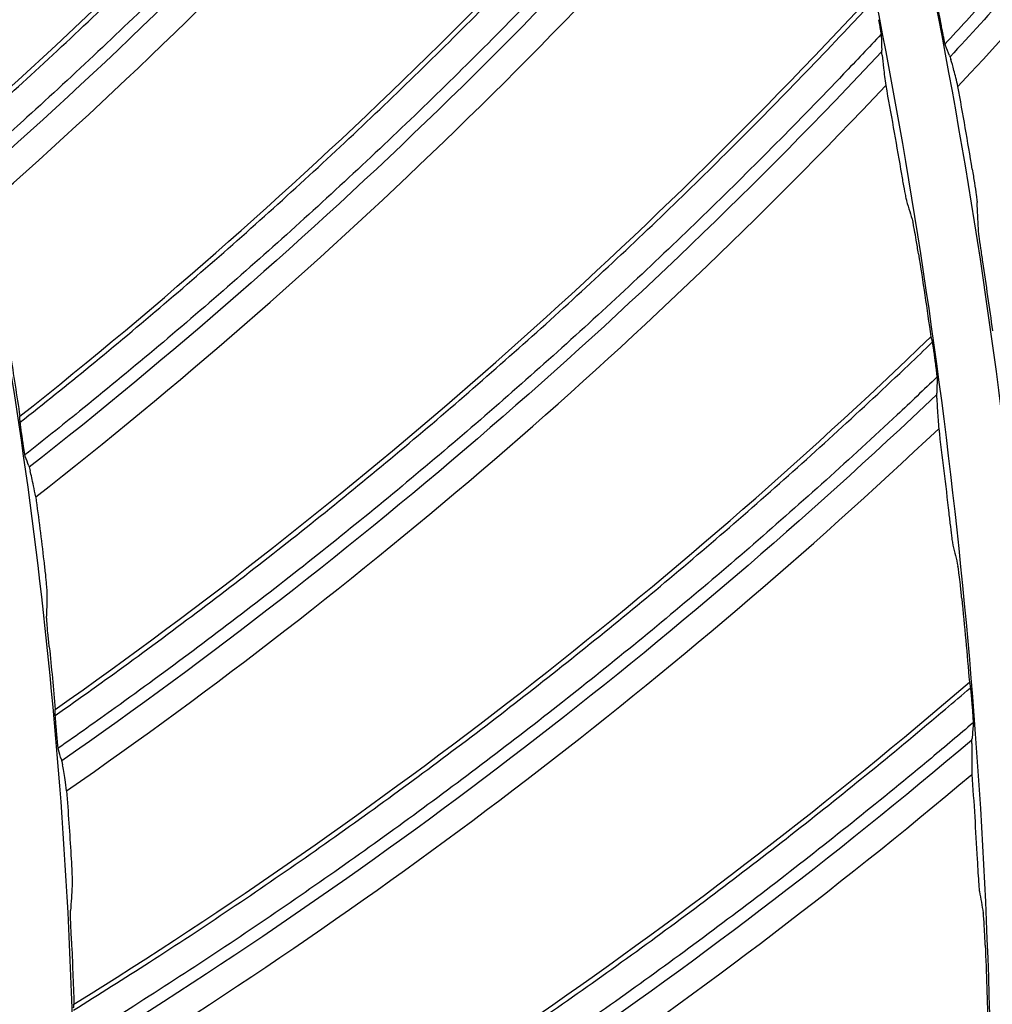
# Model space of a CAD drawing. Header units: centimetres. Extents: x 8435 to 34224, y 15581 to 23928.
# Tile 989 of 1056: x 14730.03 to 14733.53, y 23888.98 to 23892.53. Entities that reach past the tile are written whole.
import ezdxf

# ---------------------------------------------------------------- set-up
doc = ezdxf.new("R2010")
doc.units = ezdxf.units.CM
doc.header["$LTSCALE"] = 0.2
doc.layers.add('1', color=7, linetype='Continuous', true_color=0xffffff)

# ---------------------------------------------------------------- blocks, each defined once
blk = doc.blocks.new('A$C992146fe')
at = {"layer": '1', "color": 0, "linetype": 'Continuous', "extrusion": (0, 0, -1)}
for radius in [59.1458, 58.1597, 57.6055, 57.6]:
    blk.add_circle((-566.6772, 326.3007), radius, dxfattribs=at)
at = {"layer": '1', "color": 0, "linetype": 'Continuous'}
for points, knots in [([(624.8573, 326.3007), (624.8573, 328.2226), (624.7623, 330.1384), (624.3833, 333.9576), (624.0984, 335.86), (622.9768, 341.462), (621.8732, 345.0871), (619.6853, 350.3608), (618.8617, 352.0999), (617.0533, 355.4751), (616.0725, 357.1061), (612.9067, 361.834), (610.5003, 364.7677), (606.4335, 368.8303), (605.0083, 370.1191), (602.0652, 372.5299), (600.5411, 373.658), (597.3891, 375.7616), (595.7612, 376.7371), (592.3997, 378.5328), (590.6562, 379.3567), (585.3571, 381.5471), (581.7278, 382.6437), (574.2793, 384.1242), (570.4232, 384.5029), (562.822, 384.4984), (559.0501, 384.1274), (553.4356, 383.011), (551.5637, 382.5418), (547.9118, 381.4322), (546.1239, 380.7911), (540.8718, 378.6143), (537.5122, 376.8234), (531.1266, 372.556), (528.1941, 370.1435), (524.1719, 366.1231), (522.8943, 364.7154), (520.4685, 361.7617), (519.3197, 360.2126), (516.1441, 355.4585), (514.3577, 352.1165), (512.1711, 346.846), (511.5226, 345.0378), (510.4094, 341.3701), (509.9473, 339.5226), (508.8363, 333.9403), (508.4597, 330.1659), (508.4561, 324.4231), (508.5503, 322.5006), (508.9228, 318.7122), (509.2008, 316.836), (509.938, 313.1191), (510.3972, 311.2784), (511.4995, 307.6329), (512.147, 305.8184), (514.341, 300.5153), (516.1291, 297.1709), (519.2875, 292.4341), (520.4203, 290.9021), (522.851, 287.9349), (524.1388, 286.5133), (528.1699, 282.4781), (531.0966, 280.0706), (535.8489, 276.8869), (537.5028, 275.8933), (540.8703, 274.0903), (542.5879, 273.2771), (547.8393, 271.0966), (551.4716, 269.9854), (559.0086, 268.4776), (562.7904, 268.1057), (568.4763, 268.0982), (570.3742, 268.1881), (574.1753, 268.5567), (576.0844, 268.8376), (581.6968, 269.9482), (585.3246, 271.0446), (590.597, 273.2182), (592.3315, 274.0345), (595.7176, 275.8386), (597.353, 276.8171), (602.0911, 279.9747), (605.0279, 282.3738), (609.0922, 286.4236), (610.3883, 287.8498), (612.8086, 290.7912), (613.9407, 292.3137), (616.0511, 295.461), (617.0294, 297.0857), (618.8303, 300.4388), (619.6562, 302.1755), (621.8643, 307.4828), (622.9735, 311.1247), (624.0986, 316.7412), (624.3836, 318.6457), (624.7623, 322.4634), (624.8573, 324.3787), (624.8573, 326.3007)], [0, 0, 0, 0, 0.015625, 0.015625, 0.03125, 0.03125, 0.0625, 0.0625, 0.078125, 0.078125, 0.09375, 0.09375, 0.125, 0.125, 0.140625, 0.140625, 0.15625, 0.15625, 0.171875, 0.171875, 0.1875, 0.1875, 0.21875, 0.21875, 0.25, 0.25, 0.28125, 0.28125, 0.296875, 0.296875, 0.3125, 0.3125, 0.34375, 0.34375, 0.375, 0.375, 0.390625, 0.390625, 0.40625, 0.40625, 0.4375, 0.4375, 0.453125, 0.453125, 0.46875, 0.46875, 0.5, 0.5, 0.515625, 0.515625, 0.53125, 0.53125, 0.546875, 0.546875, 0.5625, 0.5625, 0.59375, 0.59375, 0.609375, 0.609375, 0.625, 0.625, 0.65625, 0.65625, 0.671875, 0.671875, 0.6875, 0.6875, 0.71875, 0.71875, 0.75, 0.75, 0.765625, 0.765625, 0.78125, 0.78125, 0.8125, 0.8125, 0.828125, 0.828125, 0.84375, 0.84375, 0.875, 0.875, 0.890625, 0.890625, 0.90625, 0.90625, 0.921875, 0.921875, 0.9375, 0.9375, 0.96875, 0.96875, 0.984375, 0.984375, 1, 1, 1, 1]), ([(624.4573, 326.3007), (624.4573, 324.3919), (624.363, 322.4897), (623.9868, 318.6983), (623.7038, 316.8069), (622.5864, 311.2289), (621.4849, 307.6121), (619.292, 302.3413), (618.4717, 300.6165), (616.6832, 297.2866), (615.7116, 295.673), (613.6157, 292.5473), (612.4914, 291.0352), (610.0877, 288.1141), (608.8005, 286.6977), (604.7642, 282.6757), (601.8477, 280.2931), (597.1419, 277.1572), (595.5179, 276.1854), (592.1551, 274.3937), (590.4325, 273.5831), (585.1962, 271.4244), (581.5934, 270.3355), (576.0196, 269.2325), (574.1236, 268.9536), (570.3487, 268.5875), (568.4638, 268.4982), (562.8168, 268.5056), (559.0614, 268.8749), (551.5757, 270.3725), (547.9688, 271.4759), (542.7532, 273.6416), (541.0475, 274.4492), (537.7032, 276.2397), (536.0606, 277.2265), (531.3411, 280.3883), (528.4344, 282.7792), (524.431, 286.7868), (523.1521, 288.1986), (520.7381, 291.1454), (519.6131, 292.6668), (516.4762, 297.3712), (514.7006, 300.6926), (512.5216, 305.9592), (511.8786, 307.7612), (510.7839, 311.3815), (510.3279, 313.2096), (509.5957, 316.9011), (509.3195, 318.7644), (508.9497, 322.5267), (508.8561, 324.436), (508.8597, 330.1393), (509.2336, 333.8877), (510.3371, 339.4318), (510.796, 341.2666), (511.9015, 344.909), (512.5456, 346.7048), (514.7171, 351.9391), (516.4913, 355.2582), (519.645, 359.9795), (520.786, 361.5181), (523.1951, 364.4514), (524.4639, 365.8494), (528.4586, 369.8423), (531.3706, 372.2379), (537.7127, 376.4763), (541.0489, 378.2547), (546.265, 380.4166), (548.0407, 381.0533), (551.6674, 382.1552), (553.5265, 382.6213), (559.1024, 383.73), (562.8485, 384.0984), (570.3972, 384.1029), (574.2271, 383.7268), (581.6241, 382.2565), (585.2287, 381.1674), (590.4913, 378.9921), (592.2229, 378.1738), (595.5611, 376.3905), (597.1779, 375.4217), (600.3082, 373.3325), (601.8218, 372.2121), (604.7447, 369.818), (606.1601, 368.538), (610.199, 364.5033), (612.5888, 361.5899), (615.7329, 356.8943), (616.707, 355.2745), (618.5029, 351.9226), (619.3209, 350.1954), (621.4937, 344.958), (622.5897, 341.3578), (623.7037, 335.7943), (623.9866, 333.9049), (624.363, 330.112), (624.4573, 328.2094), (624.4573, 326.3007)], [0, 0, 0, 0, 0.015625, 0.015625, 0.03125, 0.03125, 0.0625, 0.0625, 0.078125, 0.078125, 0.09375, 0.09375, 0.109375, 0.109375, 0.125, 0.125, 0.15625, 0.15625, 0.171875, 0.171875, 0.1875, 0.1875, 0.21875, 0.21875, 0.234375, 0.234375, 0.25, 0.25, 0.28125, 0.28125, 0.3125, 0.3125, 0.328125, 0.328125, 0.34375, 0.34375, 0.375, 0.375, 0.390625, 0.390625, 0.40625, 0.40625, 0.4375, 0.4375, 0.453125, 0.453125, 0.46875, 0.46875, 0.484375, 0.484375, 0.5, 0.5, 0.53125, 0.53125, 0.546875, 0.546875, 0.5625, 0.5625, 0.59375, 0.59375, 0.609375, 0.609375, 0.625, 0.625, 0.65625, 0.65625, 0.6875, 0.6875, 0.703125, 0.703125, 0.71875, 0.71875, 0.75, 0.75, 0.78125, 0.78125, 0.8125, 0.8125, 0.828125, 0.828125, 0.84375, 0.84375, 0.859375, 0.859375, 0.875, 0.875, 0.90625, 0.90625, 0.921875, 0.921875, 0.9375, 0.9375, 0.96875, 0.96875, 0.984375, 0.984375, 1, 1, 1, 1]), ([(617.8573, 326.3007), (617.8573, 329.683), (617.5254, 333.0093), (616.55, 337.9168), (616.1448, 339.5391), (615.1701, 342.7557), (614.5981, 344.3543), (612.6707, 349.0047), (611.098, 351.9455), (608.3114, 356.1196), (607.3071, 357.4757), (605.1657, 360.0852), (604.0389, 361.327), (600.4959, 364.8693), (597.9183, 366.9888), (593.7207, 369.796), (592.2664, 370.6676), (589.3104, 372.2472), (587.8011, 372.9607), (584.7207, 374.2374), (583.1496, 374.8006), (579.9448, 375.7748), (578.3023, 376.1873), (573.3455, 377.1736), (570.0234, 377.4989), (565.015, 377.5015), (563.3412, 377.421), (559.9847, 377.092), (558.3123, 376.8437), (553.3874, 375.8643), (550.1958, 374.8981), (545.5467, 372.9761), (544.0122, 372.2514), (541.0455, 370.6663), (539.6108, 369.806), (535.4491, 367.0268), (532.8626, 364.9112), (528.0814, 360.135), (525.9577, 357.5434), (523.1758, 353.3854), (522.3151, 351.9527), (520.7295, 348.9919), (520.0026, 347.4572), (518.0737, 342.8037), (517.1051, 339.6123), (515.7944, 333.0531), (515.4585, 329.6601), (515.4561, 322.9774), (515.7789, 319.6567), (516.7588, 314.7071), (517.1703, 313.0608), (518.1427, 309.8512), (518.7049, 308.2788), (519.979, 305.1972), (520.6909, 303.688), (522.266, 300.7339), (523.1337, 299.2825), (525.9415, 295.0751), (528.0603, 292.4946), (531.5973, 288.9506), (532.8367, 287.8241), (535.4394, 285.6839), (536.799, 284.6747), (540.9749, 281.8813), (543.9143, 280.3068), (548.557, 278.3775), (550.1529, 277.8045), (553.3736, 276.8252), (554.997, 276.4182), (559.9056, 275.4382), (563.2291, 275.1041), (569.9809, 275.0972), (573.3225, 275.4269), (578.2298, 276.3978), (579.851, 276.8013), (583.064, 277.7715), (584.6633, 278.3418), (589.322, 280.2676), (592.2645, 281.8385), (597.8286, 285.5457), (600.4667, 287.7061), (605.1978, 292.4296), (607.3181, 295.0047), (610.125, 299.193), (610.9993, 300.6484), (612.5837, 303.6066), (613.299, 305.1163), (615.2182, 309.7357), (616.2002, 312.9457), (617.5253, 319.5706), (617.8573, 322.9183), (617.8573, 326.3007)], [0, 0, 0, 0, 0.03125, 0.03125, 0.046875, 0.046875, 0.0625, 0.0625, 0.09375, 0.09375, 0.109375, 0.109375, 0.125, 0.125, 0.15625, 0.15625, 0.171875, 0.171875, 0.1875, 0.1875, 0.203125, 0.203125, 0.21875, 0.21875, 0.25, 0.25, 0.265625, 0.265625, 0.28125, 0.28125, 0.3125, 0.3125, 0.328125, 0.328125, 0.34375, 0.34375, 0.375, 0.375, 0.40625, 0.40625, 0.421875, 0.421875, 0.4375, 0.4375, 0.46875, 0.46875, 0.5, 0.5, 0.53125, 0.53125, 0.546875, 0.546875, 0.5625, 0.5625, 0.578125, 0.578125, 0.59375, 0.59375, 0.625, 0.625, 0.640625, 0.640625, 0.65625, 0.65625, 0.6875, 0.6875, 0.703125, 0.703125, 0.71875, 0.71875, 0.75, 0.75, 0.78125, 0.78125, 0.796875, 0.796875, 0.8125, 0.8125, 0.84375, 0.84375, 0.875, 0.875, 0.90625, 0.90625, 0.921875, 0.921875, 0.9375, 0.9375, 0.96875, 0.96875, 1, 1, 1, 1]), ([(617.4573, 326.3007), (617.4573, 322.9444), (617.128, 319.6233), (615.8131, 313.0499), (614.8389, 309.8652), (612.9346, 305.2818), (612.2249, 303.7838), (610.6529, 300.8489), (609.7854, 299.4048), (607.0005, 295.2492), (604.8965, 292.6941), (600.2027, 288.0078), (597.5849, 285.864), (592.0646, 282.1859), (589.1449, 280.6272), (584.5227, 278.7165), (582.9358, 278.1506), (579.748, 277.1881), (578.1394, 276.7876), (573.2704, 275.8244), (569.9551, 275.4973), (563.2558, 275.5041), (559.9586, 275.8355), (555.0881, 276.8079), (553.4773, 277.2118), (550.2819, 278.1833), (548.6984, 278.7519), (544.092, 280.6662), (541.1756, 282.2284), (537.0322, 284.9999), (535.6832, 286.0013), (533.1009, 288.1247), (531.8713, 289.2424), (528.3617, 292.7588), (526.2596, 295.319), (523.4737, 299.4936), (522.6128, 300.9337), (521.05, 303.8647), (520.3437, 305.362), (519.0795, 308.4196), (518.5217, 309.9798), (517.557, 313.1642), (517.1486, 314.7977), (516.1764, 319.7086), (515.8561, 323.0035), (515.8585, 329.6337), (516.1918, 333.0005), (517.4921, 339.5081), (518.4533, 342.6748), (520.3671, 347.2918), (521.0883, 348.8147), (522.6614, 351.7522), (523.5155, 353.1737), (526.2758, 357.2994), (528.3826, 359.8705), (533.1268, 364.6097), (535.6927, 366.7085), (539.8222, 369.4661), (541.2457, 370.3197), (544.189, 371.8923), (545.7117, 372.6114), (550.3244, 374.5184), (553.4911, 375.4771), (558.3775, 376.4489), (560.0368, 376.6952), (563.367, 377.0216), (565.0278, 377.1015), (569.9973, 377.0989), (573.2933, 376.7762), (578.2113, 375.7975), (579.841, 375.3882), (583.0207, 374.4217), (584.5796, 373.8629), (587.636, 372.5961), (589.1335, 371.8882), (592.0663, 370.321), (593.5093, 369.4562), (597.674, 366.6709), (600.2315, 364.5681), (603.7469, 361.0533), (604.8648, 359.8212), (606.9895, 357.2322), (607.986, 355.8867), (610.7509, 351.7451), (612.3112, 348.8272), (614.2236, 344.2133), (614.7912, 342.627), (615.7581, 339.4357), (616.1602, 337.8261), (617.128, 332.9567), (617.4573, 329.6569), (617.4573, 326.3007)], [0, 0, 0, 0, 0.03125, 0.03125, 0.0625, 0.0625, 0.078125, 0.078125, 0.09375, 0.09375, 0.125, 0.125, 0.15625, 0.15625, 0.1875, 0.1875, 0.203125, 0.203125, 0.21875, 0.21875, 0.25, 0.25, 0.28125, 0.28125, 0.296875, 0.296875, 0.3125, 0.3125, 0.34375, 0.34375, 0.359375, 0.359375, 0.375, 0.375, 0.40625, 0.40625, 0.421875, 0.421875, 0.4375, 0.4375, 0.453125, 0.453125, 0.46875, 0.46875, 0.5, 0.5, 0.53125, 0.53125, 0.5625, 0.5625, 0.578125, 0.578125, 0.59375, 0.59375, 0.625, 0.625, 0.65625, 0.65625, 0.671875, 0.671875, 0.6875, 0.6875, 0.71875, 0.71875, 0.734375, 0.734375, 0.75, 0.75, 0.78125, 0.78125, 0.796875, 0.796875, 0.8125, 0.8125, 0.828125, 0.828125, 0.84375, 0.84375, 0.875, 0.875, 0.890625, 0.890625, 0.90625, 0.90625, 0.9375, 0.9375, 0.953125, 0.953125, 0.96875, 0.96875, 1, 1, 1, 1]), ([(610.8773, 326.3007), (610.8773, 323.3789), (610.5906, 320.5049), (609.747, 316.2625), (609.3965, 314.8598), (608.5531, 312.0783), (608.0588, 310.6988), (606.3942, 306.6848), (605.0348, 304.1432), (602.6223, 300.532), (601.7506, 299.3557), (599.9044, 297.1082), (598.9321, 296.038), (595.8733, 292.9818), (593.645, 291.1501), (590.0095, 288.7213), (588.7582, 287.9719), (586.2084, 286.6106), (584.9053, 285.9957), (582.2441, 284.8937), (580.8858, 284.4073), (578.1127, 283.5656), (576.6903, 283.2094), (572.4182, 282.3615), (569.5506, 282.0811), (563.7768, 282.0802), (560.8459, 282.3692), (555.1821, 283.498), (552.4248, 284.3332), (548.4024, 285.9984), (547.0765, 286.6252), (544.5202, 287.9926), (543.2832, 288.7356), (539.6912, 291.1363), (537.4485, 292.9726), (533.3245, 297.0973), (531.4967, 299.3294), (529.0942, 302.9234), (528.3503, 304.1626), (526.9792, 306.7258), (526.3532, 308.0501), (524.6922, 312.0625), (523.8562, 314.8185), (523.0079, 319.0734), (522.7922, 320.5194), (522.507, 323.416), (522.4372, 324.8608), (522.4374, 329.1854), (522.7168, 332.0551), (523.5672, 336.3393), (523.922, 337.7564), (524.7615, 340.5233), (525.2475, 341.8799), (526.3487, 344.5408), (526.9644, 345.8448), (528.3278, 348.3995), (529.0805, 349.6567), (531.5015, 353.2806), (533.3301, 355.5074), (537.4081, 359.5906), (539.6832, 361.4596), (544.4862, 364.6698), (547.0252, 366.0297), (551.0426, 367.6974), (552.423, 368.1927), (555.1985, 369.0354), (556.5988, 369.3856), (560.8358, 370.2303), (563.713, 370.519), (569.5506, 370.5223), (572.4222, 370.2379), (576.6615, 369.3982), (578.0631, 369.049), (580.843, 368.2087), (582.2233, 367.7157), (586.2382, 366.0547), (588.7786, 364.6987), (592.3864, 362.2939), (593.56, 361.4264), (595.813, 359.5801), (596.8852, 358.608), (599.9456, 355.5515), (601.7779, 353.3267), (604.2063, 349.7016), (604.9595, 348.4476), (606.3249, 345.8973), (606.9414, 344.5946), (608.046, 341.9357), (608.5336, 340.5792), (609.3774, 337.8114), (609.7347, 336.3935), (610.5907, 332.1096), (610.8773, 329.2224), (610.8773, 326.3007)], [0, 0, 0, 0, 0.03125, 0.03125, 0.046875, 0.046875, 0.0625, 0.0625, 0.09375, 0.09375, 0.109375, 0.109375, 0.125, 0.125, 0.15625, 0.15625, 0.171875, 0.171875, 0.1875, 0.1875, 0.203125, 0.203125, 0.21875, 0.21875, 0.25, 0.25, 0.28125, 0.28125, 0.3125, 0.3125, 0.328125, 0.328125, 0.34375, 0.34375, 0.375, 0.375, 0.40625, 0.40625, 0.421875, 0.421875, 0.4375, 0.4375, 0.46875, 0.46875, 0.484375, 0.484375, 0.5, 0.5, 0.53125, 0.53125, 0.546875, 0.546875, 0.5625, 0.5625, 0.578125, 0.578125, 0.59375, 0.59375, 0.625, 0.625, 0.65625, 0.65625, 0.6875, 0.6875, 0.703125, 0.703125, 0.71875, 0.71875, 0.75, 0.75, 0.78125, 0.78125, 0.796875, 0.796875, 0.8125, 0.8125, 0.84375, 0.84375, 0.859375, 0.859375, 0.875, 0.875, 0.90625, 0.90625, 0.921875, 0.921875, 0.9375, 0.9375, 0.953125, 0.953125, 0.96875, 0.96875, 1, 1, 1, 1]), ([(610.4573, 326.3007), (610.4573, 329.1944), (610.1734, 332.0395), (609.339, 336.238), (608.9923, 337.6258), (608.1585, 340.3773), (607.6692, 341.745), (606.0203, 345.7232), (604.6749, 348.239), (601.4965, 353.0001), (599.6464, 355.2545), (595.6052, 359.2949), (593.4001, 361.1081), (589.8092, 363.5095), (588.565, 364.2552), (586.0364, 365.6065), (584.7452, 366.2168), (582.11, 367.3091), (580.7659, 367.7909), (578.0244, 368.6242), (576.6192, 368.9771), (572.3789, 369.8209), (569.5371, 370.0991), (565.2523, 370.1014), (563.8204, 370.0325), (560.9491, 369.7511), (559.5184, 369.5387), (555.3053, 368.7008), (552.575, 367.8742), (548.5979, 366.23), (547.2851, 365.61), (544.7473, 364.2541), (543.52, 363.5181), (539.9595, 361.1405), (537.7471, 359.3309), (533.6567, 355.2447), (531.8402, 353.028), (529.4602, 349.4707), (528.7239, 348.2451), (527.3675, 345.7124), (526.7456, 344.3994), (525.0955, 340.4185), (524.2669, 337.6882), (523.1457, 332.0773), (522.8583, 329.1744), (522.8563, 323.4578), (523.1324, 320.617), (523.9707, 316.3827), (524.3228, 314.9743), (525.1545, 312.2288), (525.6355, 310.8835), (526.7255, 308.2472), (527.3345, 306.9562), (528.6819, 304.4291), (529.4242, 303.1875), (531.8262, 299.5881), (533.6386, 297.3807), (536.6646, 294.3488), (537.7248, 293.3852), (539.9513, 291.5543), (541.1144, 290.6909), (544.6868, 288.3013), (547.2014, 286.9544), (551.1731, 285.3039), (552.5384, 284.8137), (555.2934, 283.976), (556.6822, 283.6278), (560.8816, 282.7894), (563.7245, 282.5036), (569.5007, 282.4977), (572.3591, 282.7798), (576.5572, 283.6103), (577.9442, 283.9556), (580.6927, 284.7855), (582.0609, 285.2734), (586.0462, 286.9208), (588.5636, 288.2647), (593.3232, 291.436), (595.5803, 293.2844), (599.6273, 297.3249), (601.4414, 299.528), (603.8425, 303.1109), (604.5906, 304.356), (605.9459, 306.8865), (606.5578, 308.1781), (608.1997, 312.1299), (609.0397, 314.8758), (610.1733, 320.5435), (610.4573, 323.4069), (610.4573, 326.3007)], [0, 0, 0, 0, 0.03125, 0.03125, 0.046875, 0.046875, 0.0625, 0.0625, 0.09375, 0.09375, 0.125, 0.125, 0.15625, 0.15625, 0.171875, 0.171875, 0.1875, 0.1875, 0.203125, 0.203125, 0.21875, 0.21875, 0.25, 0.25, 0.265625, 0.265625, 0.28125, 0.28125, 0.3125, 0.3125, 0.328125, 0.328125, 0.34375, 0.34375, 0.375, 0.375, 0.40625, 0.40625, 0.421875, 0.421875, 0.4375, 0.4375, 0.46875, 0.46875, 0.5, 0.5, 0.53125, 0.53125, 0.546875, 0.546875, 0.5625, 0.5625, 0.578125, 0.578125, 0.59375, 0.59375, 0.625, 0.625, 0.640625, 0.640625, 0.65625, 0.65625, 0.6875, 0.6875, 0.703125, 0.703125, 0.71875, 0.71875, 0.75, 0.75, 0.78125, 0.78125, 0.796875, 0.796875, 0.8125, 0.8125, 0.84375, 0.84375, 0.875, 0.875, 0.90625, 0.90625, 0.921875, 0.921875, 0.9375, 0.9375, 0.96875, 0.96875, 1, 1, 1, 1]), ([(603.8573, 326.3007), (603.8573, 323.8432), (603.6161, 321.4108), (602.6533, 316.5975), (601.9398, 314.2652), (600.5454, 310.9089), (600.0257, 309.812), (598.8746, 307.6627), (598.2393, 306.6053), (596.1999, 303.5622), (594.6594, 301.6913), (591.2219, 298.2593), (589.3052, 296.6897), (585.2625, 293.9961), (583.1247, 292.8548), (579.7398, 291.4556), (578.5778, 291.0412), (576.2433, 290.3363), (575.0654, 290.0431), (571.5, 289.3377), (569.0721, 289.0982), (564.1665, 289.1032), (561.7518, 289.3459), (558.1854, 290.0579), (557.0059, 290.3537), (554.6658, 291.0652), (553.5063, 291.4815), (550.1331, 292.8833), (547.9975, 294.0273), (544.9633, 296.0568), (543.9755, 296.79), (542.0845, 298.3451), (541.184, 299.1635), (538.6142, 301.7384), (537.0747, 303.6133), (535.0347, 306.6703), (534.4043, 307.7248), (533.2598, 309.8712), (532.7426, 310.9676), (531.8169, 313.2066), (531.4084, 314.3491), (530.7019, 316.6811), (530.4029, 317.8772), (529.6909, 321.4734), (529.4564, 323.886), (529.4582, 328.7416), (529.7022, 331.2067), (530.6545, 335.9724), (531.3583, 338.2911), (532.7597, 341.6722), (533.2878, 342.7873), (534.4399, 344.9385), (535.0653, 345.9794), (537.0865, 349.0005), (538.6295, 350.8834), (542.1033, 354.3536), (543.9826, 355.8907), (547.0063, 357.91), (548.0487, 358.535), (550.2042, 359.6867), (551.3191, 360.2133), (554.697, 361.6097), (557.0158, 362.3117), (561.787, 363.2606), (564.2509, 363.5019), (569.1032, 363.4994), (571.5167, 363.2631), (575.1181, 362.5464), (576.3115, 362.2467), (578.64, 361.5389), (579.7815, 361.1297), (582.0196, 360.2021), (583.1162, 359.6837), (585.2639, 358.536), (586.3206, 357.9027), (589.3704, 355.8631), (591.2431, 354.3233), (594.6755, 350.8915), (596.2467, 348.977), (598.9463, 344.9331), (600.0889, 342.7966), (601.4893, 339.4177), (601.9049, 338.2563), (602.613, 335.9192), (602.9075, 334.7405), (603.6161, 331.1749), (603.8573, 328.7581), (603.8573, 326.3007)], [0, 0, 0, 0, 0.03125, 0.03125, 0.0625, 0.0625, 0.078125, 0.078125, 0.09375, 0.09375, 0.125, 0.125, 0.15625, 0.15625, 0.1875, 0.1875, 0.203125, 0.203125, 0.21875, 0.21875, 0.25, 0.25, 0.28125, 0.28125, 0.296875, 0.296875, 0.3125, 0.3125, 0.34375, 0.34375, 0.359375, 0.359375, 0.375, 0.375, 0.40625, 0.40625, 0.421875, 0.421875, 0.4375, 0.4375, 0.453125, 0.453125, 0.46875, 0.46875, 0.5, 0.5, 0.53125, 0.53125, 0.5625, 0.5625, 0.578125, 0.578125, 0.59375, 0.59375, 0.625, 0.625, 0.65625, 0.65625, 0.671875, 0.671875, 0.6875, 0.6875, 0.71875, 0.71875, 0.75, 0.75, 0.78125, 0.78125, 0.796875, 0.796875, 0.8125, 0.8125, 0.828125, 0.828125, 0.84375, 0.84375, 0.875, 0.875, 0.90625, 0.90625, 0.9375, 0.9375, 0.953125, 0.953125, 0.96875, 0.96875, 1, 1, 1, 1]), ([(615.1605, 341.3721), (615.0893, 341.2472), (615.0173, 341.1226), (614.8275, 340.7984), (614.7084, 340.5993), (614.4667, 340.2035), (614.344, 340.0067), (614.0948, 339.6155), (613.9685, 339.421), (613.7121, 339.0345), (613.5821, 338.8424), (613.3185, 338.4607), (613.1849, 338.2711), (612.9142, 337.8945), (612.777, 337.7075), (612.4992, 337.336), (612.3585, 337.1516), (612.0738, 336.7854), (611.9297, 336.6036), (611.6381, 336.2428), (611.4906, 336.0638), (611.1923, 335.7085), (611.0415, 335.5322), (610.7366, 335.1825), (610.5825, 335.0091), (610.3254, 334.725), (610.2233, 334.6135), (610.1205, 334.5027)], [0, 0, 0, 0, 0.050546, 0.050546, 0.132032, 0.132032, 0.213518, 0.213518, 0.295003, 0.295003, 0.376489, 0.376489, 0.457975, 0.457975, 0.539461, 0.539461, 0.620947, 0.620947, 0.702433, 0.702433, 0.783919, 0.783919, 0.865405, 0.865405, 0.946891, 0.946891, 1, 1, 1, 1]), ([(615.1845, 341.2329), (613.9883, 339.1501), (612.592, 337.1833), (610.7355, 335.0435), (610.4486, 334.724), (610.1562, 334.4095)], [0, 0, 0, 0, 0.848434, 0.848434, 1, 1, 1, 1]), ([(603.089, 333.8712), (603.2503, 334.0145), (603.4102, 334.1593), (603.7397, 334.4626), (603.9089, 334.6214), (604.2444, 334.9422), (604.4106, 335.1042), (604.74, 335.4312), (604.9031, 335.5963), (605.2263, 335.9294), (605.3864, 336.0975), (605.7032, 336.4365), (605.8601, 336.6076), (606.1706, 336.9525), (606.3242, 337.1264), (606.6282, 337.477), (606.7786, 337.6537), (607.076, 338.0099), (607.223, 338.1894), (607.5136, 338.5511), (607.6573, 338.7334), (607.9411, 339.1004), (608.0813, 339.2852), (608.2667, 339.5345), (608.3135, 339.5977), (608.36, 339.6611)], [0, 0, 0, 0, 0.082482, 0.082482, 0.171226, 0.171226, 0.259969, 0.259969, 0.348712, 0.348712, 0.437456, 0.437456, 0.526199, 0.526199, 0.614943, 0.614943, 0.703686, 0.703686, 0.792429, 0.792429, 0.881173, 0.881173, 0.969916, 0.969916, 1, 1, 1, 1]), ([(608.4366, 339.4199), (608.3587, 339.3146), (608.2802, 339.2097), (608.0611, 338.9202), (607.9194, 338.7364), (607.6327, 338.3717), (607.4876, 338.1906), (607.1941, 337.8312), (607.0456, 337.6529), (606.7455, 337.299), (606.5938, 337.1234), (606.2871, 336.7751), (606.1321, 336.6024), (605.819, 336.2598), (605.6609, 336.09), (605.3415, 335.7533), (605.1802, 335.5864), (604.8545, 335.2557), (604.6902, 335.0919), (604.3584, 334.7672), (604.191, 334.6065), (603.8532, 334.2881), (603.6828, 334.1305), (603.3869, 333.8619), (603.2622, 333.7502), (603.1366, 333.6393)], [0, 0, 0, 0, 0.050048, 0.050048, 0.138649, 0.138649, 0.22725, 0.22725, 0.315852, 0.315852, 0.404453, 0.404453, 0.493054, 0.493054, 0.581656, 0.581656, 0.670257, 0.670257, 0.758858, 0.758858, 0.84746, 0.84746, 0.936061, 0.936061, 1, 1, 1, 1]), ([(603.462, 331.7792), (603.6311, 331.913), (603.799, 332.0483), (604.1451, 332.3323), (604.3232, 332.4812), (604.6764, 332.7823), (604.8516, 332.9346), (605.1991, 333.2422), (605.3714, 333.3977), (605.7131, 333.7118), (605.8825, 333.8705), (606.2182, 334.1909), (606.3846, 334.3527), (606.7142, 334.6793), (606.8776, 334.8442), (607.2011, 335.1769), (607.3613, 335.3447), (607.6785, 335.6834), (607.8355, 335.8542), (608.1464, 336.1987), (608.3002, 336.3724), (608.6045, 336.7227), (608.7551, 336.8992), (608.9544, 337.1375), (609.0047, 337.198), (609.0548, 337.2587)], [0, 0, 0, 0, 0.082448, 0.082448, 0.171193, 0.171193, 0.259939, 0.259939, 0.348684, 0.348684, 0.43743, 0.43743, 0.526175, 0.526175, 0.61492, 0.61492, 0.703666, 0.703666, 0.792411, 0.792411, 0.881157, 0.881157, 0.969902, 0.969902, 1, 1, 1, 1]), ([(609.1175, 337.0135), (609.0336, 336.9127), (608.9493, 336.8125), (608.714, 336.5359), (608.5621, 336.3606), (608.255, 336.0128), (608.0998, 335.8403), (607.7862, 335.4982), (607.6279, 335.3286), (607.308, 334.9924), (607.1465, 334.8258), (606.8204, 334.4956), (606.6559, 334.332), (606.3237, 334.0079), (606.1561, 333.8474), (605.818, 333.5294), (605.6475, 333.372), (605.3035, 333.0605), (605.13, 332.9063), (604.7803, 332.6011), (604.6039, 332.4502), (604.2485, 332.1516), (604.0694, 332.004), (603.7588, 331.7528), (603.6279, 331.6484), (603.4963, 331.545)], [0, 0, 0, 0, 0.050058, 0.050058, 0.138662, 0.138662, 0.227267, 0.227267, 0.315871, 0.315871, 0.404475, 0.404475, 0.493079, 0.493079, 0.581684, 0.581684, 0.670288, 0.670288, 0.758892, 0.758892, 0.847496, 0.847496, 0.936101, 0.936101, 1, 1, 1, 1]), ([(603.715, 329.6692), (603.8913, 329.7931), (604.0666, 329.9186), (604.4283, 330.1823), (604.6146, 330.3208), (604.9844, 330.6013), (605.1681, 330.7433), (605.5326, 331.0306), (605.7135, 331.176), (606.0725, 331.4701), (606.2507, 331.6188), (606.6041, 331.9196), (606.7795, 332.0716), (607.1272, 332.3789), (607.2997, 332.5341), (607.6417, 332.8478), (607.8112, 333.0062), (608.1473, 333.3262), (608.3138, 333.4878), (608.6438, 333.814), (608.8073, 333.9787), (609.1311, 334.311), (609.2915, 334.4786), (609.5041, 334.7051), (609.5577, 334.7626), (609.6112, 334.8203)], [0, 0, 0, 0, 0.082422, 0.082422, 0.171171, 0.171171, 0.259919, 0.259919, 0.348668, 0.348668, 0.437416, 0.437416, 0.526164, 0.526164, 0.614913, 0.614913, 0.703661, 0.703661, 0.792409, 0.792409, 0.881158, 0.881158, 0.969906, 0.969906, 1, 1, 1, 1]), ([(610.092, 334.6449), (610.0888, 334.6615), (610.0856, 334.6783), (610.0798, 334.7101), (610.077, 334.7255), (610.0733, 334.7475), (610.072, 334.7555), (610.0704, 334.7662), (610.0699, 334.7698), (610.0697, 334.7719)], [0, 0, 0, 0, 0.304301, 0.304301, 0.61758, 0.61758, 0.835033, 0.835033, 1, 1, 1, 1]), ([(609.6408, 334.6767), (609.6441, 334.6601), (609.6473, 334.6432), (609.6524, 334.6151), (609.6546, 334.6032), (609.6578, 334.5845), (609.659, 334.5769), (609.6607, 334.566), (609.6612, 334.5621), (609.6614, 334.5595), (609.6614, 334.5591), (609.6614, 334.5588)], [0, 0, 0, 0, 0.322933, 0.322933, 0.577013, 0.577013, 0.784973, 0.784973, 0.965533, 0.965533, 1, 1, 1, 1]), ([(609.6598, 334.572), (609.5704, 334.4762), (609.4804, 334.3809), (609.2298, 334.1182), (609.0681, 333.9519), (608.7416, 333.6221), (608.5768, 333.4588), (608.2442, 333.1352), (608.0764, 332.9749), (607.7379, 332.6576), (607.5671, 332.5004), (607.2228, 332.1894), (607.0491, 332.0354), (606.699, 331.7308), (606.5225, 331.5801), (606.1668, 331.282), (605.9876, 331.1346), (605.6264, 330.8432), (605.4444, 330.6991), (605.0778, 330.4145), (604.8931, 330.2738), (604.5213, 329.996), (604.334, 329.8589), (604.0096, 329.6259), (603.873, 329.5292), (603.7357, 329.4334)], [0, 0, 0, 0, 0.050055, 0.050055, 0.138661, 0.138661, 0.227268, 0.227268, 0.315874, 0.315874, 0.40448, 0.40448, 0.493086, 0.493086, 0.581692, 0.581692, 0.670298, 0.670298, 0.758904, 0.758904, 0.84751, 0.84751, 0.936116, 0.936116, 1, 1, 1, 1]), ([(610.1235, 334.491), (610.123, 334.4922), (610.1222, 334.4951), (610.1202, 334.5037), (610.1189, 334.5094), (610.1159, 334.5232), (610.1142, 334.5314), (610.1103, 334.5506), (610.108, 334.562), (610.1037, 334.584), (610.1016, 334.5948), (610.0995, 334.6055)], [0, 0, 0, 0, 0.183326, 0.183326, 0.365708, 0.365708, 0.560319, 0.560319, 0.791863, 0.791863, 1, 1, 1, 1]), ([(609.6673, 334.4218), (609.6698, 334.395), (609.6732, 334.3632), (609.6819, 334.2899), (609.6873, 334.2476), (609.6932, 334.2022)], [0, 0, 0, 0, 0.497553, 0.497553, 1, 1, 1, 1]), ([(610.2135, 334.196), (610.2031, 334.2389), (610.1933, 334.2783), (610.1764, 334.3424), (610.1691, 334.3687), (610.1626, 334.3901)], [0, 0, 0, 0, 0.519232, 0.519232, 1, 1, 1, 1]), ([(609.8003, 333.6012), (609.806, 333.5679), (609.8118, 333.5345), (609.8227, 333.4735), (609.8279, 333.4448), (609.8352, 333.407), (609.8379, 333.3941), (609.8412, 333.3789), (609.8423, 333.3744), (609.8431, 333.3718)], [0, 0, 0, 0, 0.32693, 0.32693, 0.652073, 0.652073, 0.863537, 0.863537, 1, 1, 1, 1]), ([(610.3163, 333.6005), (610.3218, 333.5672), (610.3272, 333.5338), (610.3368, 333.4714), (610.3412, 333.4414), (610.3468, 333.4007), (610.3486, 333.3865), (610.3504, 333.3698), (610.3508, 333.3648), (610.351, 333.3616)], [0, 0, 0, 0, 0.320221, 0.320221, 0.648755, 0.648755, 0.867593, 0.867593, 1, 1, 1, 1]), ([(609.9289, 332.9924), (609.9237, 333.0257), (609.9183, 333.0592), (609.9088, 333.1157), (609.9045, 333.1402), (609.8976, 333.1778), (609.8947, 333.1926), (609.8906, 333.2124), (609.8891, 333.219), (609.888, 333.2225)], [0, 0, 0, 0, 0.326588, 0.326588, 0.600511, 0.600511, 0.822147, 0.822147, 1, 1, 1, 1]), ([(610.3925, 332.9333), (610.3875, 332.9666), (610.3826, 333.0001), (610.3736, 333.063), (610.3694, 333.0934), (610.3641, 333.1344), (610.3623, 333.1486), (610.3606, 333.1652), (610.3602, 333.1702), (610.36, 333.1734)], [0, 0, 0, 0, 0.319083, 0.319083, 0.650761, 0.650761, 0.868758, 0.868758, 1, 1, 1, 1]), ([(603.8465, 327.548), (604.0298, 327.6617), (604.2121, 327.777), (604.5883, 328.0197), (604.7822, 328.1473), (605.1675, 328.4062), (605.3589, 328.5375), (605.7392, 328.8036), (605.9281, 328.9384), (606.3033, 329.2115), (606.4897, 329.3498), (606.8598, 329.6299), (607.0435, 329.7717), (607.4082, 330.0586), (607.5893, 330.2037), (607.9486, 330.4974), (608.1269, 330.6459), (608.4807, 330.9462), (608.6562, 331.098), (609.0042, 331.4048), (609.1768, 331.5599), (609.5191, 331.8731), (609.6888, 332.0314), (609.9141, 332.2454), (609.9711, 332.2999), (610.0279, 332.3546)], [0, 0, 0, 0, 0.082457, 0.082457, 0.171196, 0.171196, 0.259936, 0.259936, 0.348676, 0.348676, 0.437415, 0.437415, 0.526155, 0.526155, 0.614894, 0.614894, 0.703634, 0.703634, 0.792373, 0.792373, 0.881113, 0.881113, 0.969852, 0.969852, 1, 1, 1, 1]), ([(610.0244, 332.3723), (610.025, 332.3703), (610.0258, 332.3663), (610.0278, 332.3554), (610.029, 332.3484), (610.0317, 332.3317), (610.0333, 332.3216), (610.0368, 332.2982), (610.0389, 332.2844), (610.0418, 332.2633), (610.0428, 332.2562), (610.0438, 332.249)], [0, 0, 0, 0, 0.19502, 0.19502, 0.388425, 0.388425, 0.606852, 0.606852, 0.868696, 0.868696, 1, 1, 1, 1]), ([(610.0492, 332.2095), (610.0515, 332.1927), (610.0538, 332.1756), (610.0573, 332.1474), (610.0588, 332.1354), (610.0609, 332.1165), (610.0617, 332.1088), (610.0627, 332.0979), (610.063, 332.094), (610.0631, 332.0913), (610.0631, 332.0909), (610.0631, 332.0906)], [0, 0, 0, 0, 0.32295, 0.32295, 0.577023, 0.577023, 0.784988, 0.784988, 0.965564, 0.965564, 1, 1, 1, 1]), ([(610.0622, 332.1039), (609.9673, 332.0132), (609.8719, 331.9231), (609.6066, 331.6751), (609.4357, 331.5182), (609.0909, 331.2077), (608.9171, 331.054), (608.5666, 330.7499), (608.3899, 330.5995), (608.0338, 330.302), (607.8544, 330.1548), (607.4928, 329.864), (607.3106, 329.7202), (606.9437, 329.436), (606.7589, 329.2956), (606.3868, 329.0183), (606.1994, 328.8814), (605.8221, 328.6111), (605.6322, 328.4776), (605.25, 328.2144), (605.0576, 328.0845), (604.6705, 327.8284), (604.4757, 327.7021), (604.1384, 327.488), (603.9964, 327.3992), (603.8538, 327.3113)], [0, 0, 0, 0, 0.050112, 0.050112, 0.138708, 0.138708, 0.227305, 0.227305, 0.315901, 0.315901, 0.404498, 0.404498, 0.493094, 0.493094, 0.58169, 0.58169, 0.670287, 0.670287, 0.758883, 0.758883, 0.84748, 0.84748, 0.936076, 0.936076, 1, 1, 1, 1]), ([(610.0612, 331.9536), (610.0621, 331.9267), (610.0637, 331.8947), (610.0682, 331.821), (610.0711, 331.7785), (610.0744, 331.7328)], [0, 0, 0, 0, 0.497555, 0.497555, 1, 1, 1, 1]), ([(603.4754, 331.68), (603.473, 331.6968), (603.4705, 331.7139), (603.4665, 331.7432), (603.4648, 331.7561), (603.4623, 331.7769), (603.4613, 331.7854), (603.4606, 331.7936), (603.4604, 331.7956), (603.4604, 331.797)], [0, 0, 0, 0, 0.326555, 0.326555, 0.613125, 0.613125, 0.879579, 0.879579, 1, 1, 1, 1]), ([(603.4988, 331.5338), (603.4983, 331.535), (603.4976, 331.538), (603.4959, 331.5468), (603.4948, 331.5528), (603.4924, 331.5671), (603.491, 331.5757), (603.4879, 331.5952), (603.4862, 331.6065), (603.4833, 331.6261), (603.482, 331.6345), (603.4808, 331.6428)], [0, 0, 0, 0, 0.197838, 0.197838, 0.395015, 0.395015, 0.601559, 0.601559, 0.834717, 0.834717, 1, 1, 1, 1]), ([(603.5741, 331.2423), (603.5686, 331.2704), (603.5633, 331.2973), (603.5495, 331.364), (603.5415, 331.3998), (603.5343, 331.4285)], [0, 0, 0, 0, 0.362926, 0.362926, 1, 1, 1, 1]), ([(610.147, 331.1266), (610.1508, 331.0931), (610.1547, 331.0594), (610.1621, 330.9979), (610.1657, 330.9689), (610.1708, 330.9307), (610.1727, 330.9177), (610.1752, 330.9024), (610.176, 330.8978), (610.1767, 330.8951)], [0, 0, 0, 0, 0.326906, 0.326906, 0.652089, 0.652089, 0.863536, 0.863536, 1, 1, 1, 1]), ([(603.6322, 330.781), (603.6362, 330.7474), (603.6401, 330.7135), (603.6461, 330.6564), (603.6486, 330.6314), (603.652, 330.5927), (603.6531, 330.5776), (603.6536, 330.5653), (603.6537, 330.563), (603.6537, 330.5612)], [0, 0, 0, 0, 0.342847, 0.342847, 0.642678, 0.642678, 0.916472, 0.916472, 1, 1, 1, 1]), ([(610.2406, 330.5114), (610.2373, 330.545), (610.2338, 330.5787), (610.2276, 330.6356), (610.2247, 330.6603), (610.22, 330.6983), (610.218, 330.7132), (610.215, 330.7333), (610.2138, 330.7399), (610.213, 330.7435)], [0, 0, 0, 0, 0.326554, 0.326554, 0.600496, 0.600496, 0.82212, 0.82212, 1, 1, 1, 1]), ([(603.6715, 330.1636), (603.6681, 330.1973), (603.6647, 330.2312), (603.6593, 330.2887), (603.657, 330.3139), (603.6541, 330.35), (603.6532, 330.3632), (603.6525, 330.3775), (603.6523, 330.3815), (603.6524, 330.3842)], [0, 0, 0, 0, 0.342255, 0.342255, 0.645365, 0.645365, 0.87542, 0.87542, 1, 1, 1, 1]), ([(610.3004, 329.8867), (610.3009, 329.8847), (610.3015, 329.8806), (610.3029, 329.8696), (610.3036, 329.8626), (610.3054, 329.8458), (610.3064, 329.8356), (610.3086, 329.8121), (610.3098, 329.7981), (610.3116, 329.777), (610.3122, 329.7697), (610.3128, 329.7625)], [0, 0, 0, 0, 0.194987, 0.194987, 0.388358, 0.388358, 0.606766, 0.606766, 0.868623, 0.868623, 1, 1, 1, 1]), ([(603.857, 325.4228), (604.0465, 325.5259), (604.2351, 325.6306), (604.6246, 325.8515), (604.8254, 325.9678), (605.2249, 326.2043), (605.4235, 326.3244), (605.8183, 326.5683), (606.0146, 326.6921), (606.4049, 326.9434), (606.5988, 327.0709), (606.9842, 327.3294), (607.1758, 327.4604), (607.5563, 327.726), (607.7453, 327.8606), (608.1209, 328.1333), (608.3073, 328.2713), (608.6777, 328.5509), (608.8615, 328.6925), (609.2266, 328.9789), (609.4077, 329.1239), (609.7673, 329.4171), (609.9458, 329.5654), (610.183, 329.7663), (610.243, 329.8175), (610.3029, 329.8688)], [0, 0, 0, 0, 0.082463, 0.082463, 0.1712, 0.1712, 0.259937, 0.259937, 0.348674, 0.348674, 0.437411, 0.437411, 0.526148, 0.526148, 0.614885, 0.614885, 0.703621, 0.703621, 0.792358, 0.792358, 0.881095, 0.881095, 0.969832, 0.969832, 1, 1, 1, 1]), ([(603.7226, 329.5695), (603.7211, 329.5864), (603.7197, 329.6036), (603.7174, 329.633), (603.7164, 329.646), (603.7151, 329.667), (603.7146, 329.6755), (603.7143, 329.6837), (603.7143, 329.6857), (603.7143, 329.6871)], [0, 0, 0, 0, 0.326521, 0.326521, 0.613141, 0.613141, 0.879622, 0.879622, 1, 1, 1, 1]), ([(610.3159, 329.7227), (610.3172, 329.7059), (610.3185, 329.6887), (610.3204, 329.6602), (610.3212, 329.6482), (610.3222, 329.6292), (610.3226, 329.6215), (610.323, 329.6105), (610.323, 329.6066), (610.3229, 329.6039), (610.3229, 329.6036), (610.3229, 329.6033)], [0, 0, 0, 0, 0.322908, 0.322908, 0.577008, 0.577008, 0.78496, 0.78496, 0.965495, 0.965495, 1, 1, 1, 1]), ([(610.3228, 329.6165), (610.2228, 329.5314), (610.1225, 329.4469), (609.8434, 329.2144), (609.6638, 329.0675), (609.3018, 328.7772), (609.1195, 328.6337), (608.7522, 328.3501), (608.5673, 328.21), (608.1948, 327.9333), (608.0072, 327.7967), (607.6296, 327.5269), (607.4396, 327.3937), (607.057, 327.131), (606.8645, 327.0014), (606.4771, 326.7458), (606.2822, 326.6198), (605.8902, 326.3714), (605.6929, 326.2491), (605.2963, 326.008), (605.0968, 325.8894), (604.6957, 325.6558), (604.494, 325.5409), (604.145, 325.3463), (603.9982, 325.2657), (603.8509, 325.1862)], [0, 0, 0, 0, 0.050118, 0.050118, 0.138714, 0.138714, 0.22731, 0.22731, 0.315906, 0.315906, 0.404502, 0.404502, 0.493098, 0.493098, 0.581695, 0.581695, 0.670291, 0.670291, 0.758887, 0.758887, 0.847483, 0.847483, 0.936079, 0.936079, 1, 1, 1, 1]), ([(603.7376, 329.4221), (603.7372, 329.4233), (603.7367, 329.4263), (603.7355, 329.4353), (603.7347, 329.4413), (603.7331, 329.4558), (603.7322, 329.4644), (603.7303, 329.484), (603.7292, 329.4954), (603.7274, 329.5152), (603.7266, 329.5236), (603.7259, 329.532)], [0, 0, 0, 0, 0.197806, 0.197806, 0.394952, 0.394952, 0.601472, 0.601472, 0.834627, 0.834627, 1, 1, 1, 1]), ([(610.3131, 329.4665), (610.3125, 329.4396), (610.3123, 329.4076), (610.3125, 329.3337), (610.313, 329.2911), (610.3137, 329.2453)], [0, 0, 0, 0, 0.497555, 0.497555, 1, 1, 1, 1]), ([(603.796, 329.1268), (603.7922, 329.1551), (603.7884, 329.1822), (603.7785, 329.2497), (603.7725, 329.2859), (603.767, 329.3149)], [0, 0, 0, 0, 0.362922, 0.362922, 1, 1, 1, 1]), ([(603.8276, 328.6628), (603.8297, 328.629), (603.8316, 328.5949), (603.8344, 328.5376), (603.8354, 328.5125), (603.8366, 328.4737), (603.8368, 328.4585), (603.8366, 328.4462), (603.8366, 328.4439), (603.8365, 328.4421)], [0, 0, 0, 0, 0.342808, 0.342808, 0.642696, 0.642696, 0.916516, 0.916516, 1, 1, 1, 1]), ([(610.3514, 328.6359), (610.3533, 328.6022), (610.3553, 328.5683), (610.3591, 328.5064), (610.361, 328.4773), (610.364, 328.4388), (610.3651, 328.4257), (610.3667, 328.4103), (610.3673, 328.4057), (610.3678, 328.403)], [0, 0, 0, 0, 0.326866, 0.326866, 0.652123, 0.652123, 0.863538, 0.863538, 1, 1, 1, 1]), ([(603.8315, 328.0441), (603.83, 328.0779), (603.8286, 328.1119), (603.8264, 328.1697), (603.8256, 328.195), (603.8248, 328.2312), (603.8246, 328.2444), (603.8247, 328.2588), (603.8248, 328.2628), (603.825, 328.2654)], [0, 0, 0, 0, 0.34222, 0.34222, 0.645382, 0.645382, 0.875416, 0.875416, 1, 1, 1, 1]), ([(610.4096, 328.0162), (610.4083, 328.0499), (610.4067, 328.0838), (610.4037, 328.1409), (610.4023, 328.1658), (610.3997, 328.2039), (610.3986, 328.219), (610.3967, 328.2392), (610.396, 328.2459), (610.3953, 328.2495)], [0, 0, 0, 0, 0.326521, 0.326521, 0.600488, 0.600488, 0.8221, 0.8221, 1, 1, 1, 1])]:
    blk.add_open_spline(points, degree=3, knots=knots, dxfattribs=at)
for points in [[(610.2135, 334.196), (612.1435, 336.2641), (613.8265, 338.5347), (615.2431, 340.9812)], [(603.0842, 333.914), (605.0366, 335.6519), (606.7991, 337.5918), (608.3439, 339.6985)], [(608.4565, 339.2964), (606.9011, 337.2055), (605.1279, 335.2755), (603.1725, 333.5514)], [(603.2315, 333.3415), (605.187, 335.0609), (606.9526, 336.9735), (608.5119, 339.0564)], [(603.4597, 331.8222), (605.508, 333.4458), (607.3783, 335.2819), (609.0408, 337.2969)], [(609.1302, 336.889), (607.4581, 334.8904), (605.5777, 333.0648), (603.5272, 331.4552)], [(603.5741, 331.2423), (605.6245, 332.8471), (607.4963, 334.6558), (609.1719, 336.6462)], [(603.7151, 329.7123), (605.8527, 331.2163), (607.8247, 332.9426), (609.5994, 334.8593)], [(610.0995, 334.6055), (610.097, 334.6186), (610.0945, 334.6318), (610.092, 334.6449)], [(609.6614, 334.5588), (609.6626, 334.5253), (609.6637, 334.4917), (609.6648, 334.4581)], [(610.1531, 334.4179), (610.1433, 334.4423), (610.1334, 334.4667), (610.1235, 334.491)], [(609.6654, 334.447), (607.882, 332.5471), (605.9005, 330.8319), (603.7614, 329.342)], [(609.6673, 334.4218), (609.666, 334.4366), (609.6651, 334.4488), (609.6648, 334.4581)], [(610.1531, 334.4179), (610.1558, 334.4113), (610.159, 334.402), (610.1626, 334.3901)], [(603.796, 329.1268), (605.9347, 330.6119), (607.9067, 332.3107), (609.6932, 334.2022)], [(609.6932, 334.2022), (609.7303, 334.0021), (609.766, 333.8018), (609.8003, 333.6012)], [(610.3163, 333.6005), (610.2834, 333.7992), (610.2491, 333.9977), (610.2135, 334.196)], [(609.8431, 333.3718), (609.8582, 333.3221), (609.8732, 333.2723), (609.888, 333.2225)], [(610.36, 333.1734), (610.3572, 333.2362), (610.3541, 333.2989), (610.351, 333.3616)], [(609.9289, 332.9924), (609.9601, 332.7932), (609.9899, 332.5938), (610.0183, 332.3942)], [(610.4642, 332.4366), (610.4413, 332.6023), (610.4174, 332.7679), (610.3925, 332.9333)], [(603.8491, 327.591), (606.0693, 328.9706), (608.1368, 330.5816), (610.0183, 332.3942)], [(610.0183, 332.3942), (610.0204, 332.3869), (610.0224, 332.3796), (610.0244, 332.3723)], [(603.3904, 332.2702), (603.4144, 332.121), (603.4375, 331.9716), (603.4597, 331.8222)], [(610.0438, 332.249), (610.0456, 332.2359), (610.0474, 332.2227), (610.0492, 332.2095)], [(610.0631, 332.0906), (610.0623, 332.0571), (610.0616, 332.0235), (610.0607, 331.9899)], [(610.0607, 331.9788), (608.1715, 330.1836), (606.0951, 328.5841), (603.8742, 327.2186)], [(610.0612, 331.9536), (610.0607, 331.9684), (610.0605, 331.9806), (610.0607, 331.9899)], [(603.4604, 331.797), (603.4602, 331.8054), (603.4599, 331.8138), (603.4597, 331.8222)], [(603.8965, 327.0017), (606.1167, 328.3625), (608.1827, 329.9462), (610.0744, 331.7328)], [(610.0744, 331.7328), (610.1001, 331.5309), (610.1243, 331.3289), (610.147, 331.1266)], [(603.4808, 331.6428), (603.479, 331.6552), (603.4772, 331.6676), (603.4754, 331.68)], [(603.5238, 331.4653), (603.5155, 331.4882), (603.5071, 331.511), (603.4988, 331.5338)], [(603.5238, 331.4653), (603.5267, 331.4572), (603.5303, 331.4448), (603.5343, 331.4285)], [(603.5741, 331.2423), (603.5944, 331.0887), (603.6138, 330.9349), (603.6322, 330.781)], [(610.1767, 330.8951), (610.1889, 330.8446), (610.201, 330.7941), (610.213, 330.7435)], [(603.6537, 330.5612), (603.6534, 330.5022), (603.6529, 330.4433), (603.6524, 330.3842)], [(610.2406, 330.5114), (610.2604, 330.3107), (610.2787, 330.1099), (610.2956, 329.9089)], [(603.6715, 330.1636), (603.687, 330.0132), (603.7015, 329.8628), (603.7151, 329.7123)], [(603.862, 325.4656), (606.1575, 326.7163), (608.3137, 328.2067), (610.2956, 329.9089)], [(610.2956, 329.9089), (610.2972, 329.9015), (610.2988, 329.8941), (610.3004, 329.8867)], [(610.3128, 329.7625), (610.3138, 329.7493), (610.3149, 329.736), (610.3159, 329.7227)], [(603.7143, 329.6871), (603.7146, 329.6955), (603.7148, 329.7039), (603.7151, 329.7123)], [(610.3229, 329.6033), (610.3202, 329.5698), (610.3175, 329.5363), (610.3148, 329.5028)], [(603.7259, 329.532), (603.7248, 329.5445), (603.7237, 329.557), (603.7226, 329.5695)], [(610.3141, 329.4917), (608.3255, 327.8073), (606.1612, 326.3289), (603.8659, 325.0924)], [(610.3131, 329.4665), (610.3135, 329.4813), (610.314, 329.4935), (610.3148, 329.5028)], [(603.7586, 329.3523), (603.7516, 329.3756), (603.7446, 329.3989), (603.7376, 329.4221)], [(603.7586, 329.3523), (603.7611, 329.344), (603.7639, 329.3315), (603.767, 329.3149)], [(603.8759, 324.8747), (606.1702, 326.1065), (608.3231, 327.5696), (610.3137, 329.2453)], [(610.3137, 329.2453), (610.3277, 329.0423), (610.3403, 328.8391), (610.3514, 328.6359)], [(603.796, 329.1268), (603.8075, 328.9722), (603.8181, 328.8175), (603.8276, 328.6628)], [(603.8365, 328.4421), (603.8328, 328.3832), (603.829, 328.3244), (603.825, 328.2654)], [(610.3678, 328.403), (610.3771, 328.3518), (610.3862, 328.3007), (610.3953, 328.2495)], [(603.8315, 328.0441), (603.8383, 327.8931), (603.8442, 327.742), (603.8491, 327.591)], [(610.4096, 328.0162), (610.4178, 327.8147), (610.4246, 327.6131), (610.4301, 327.4115)], [(603.8469, 327.5658), (603.8477, 327.5742), (603.8484, 327.5826), (603.8491, 327.591)]]:
    blk.add_open_spline(points, degree=3, dxfattribs=at)

msp = doc.modelspace()

# ---------------------------------------------------------------- block references
at = {"xscale": 0.5, "yscale": 0.5, "zscale": 0.5}
msp.add_blockref('A$C992146fe', (14428.3007, 23725.1883), dxfattribs=at)

doc.saveas('drawing.dxf')
